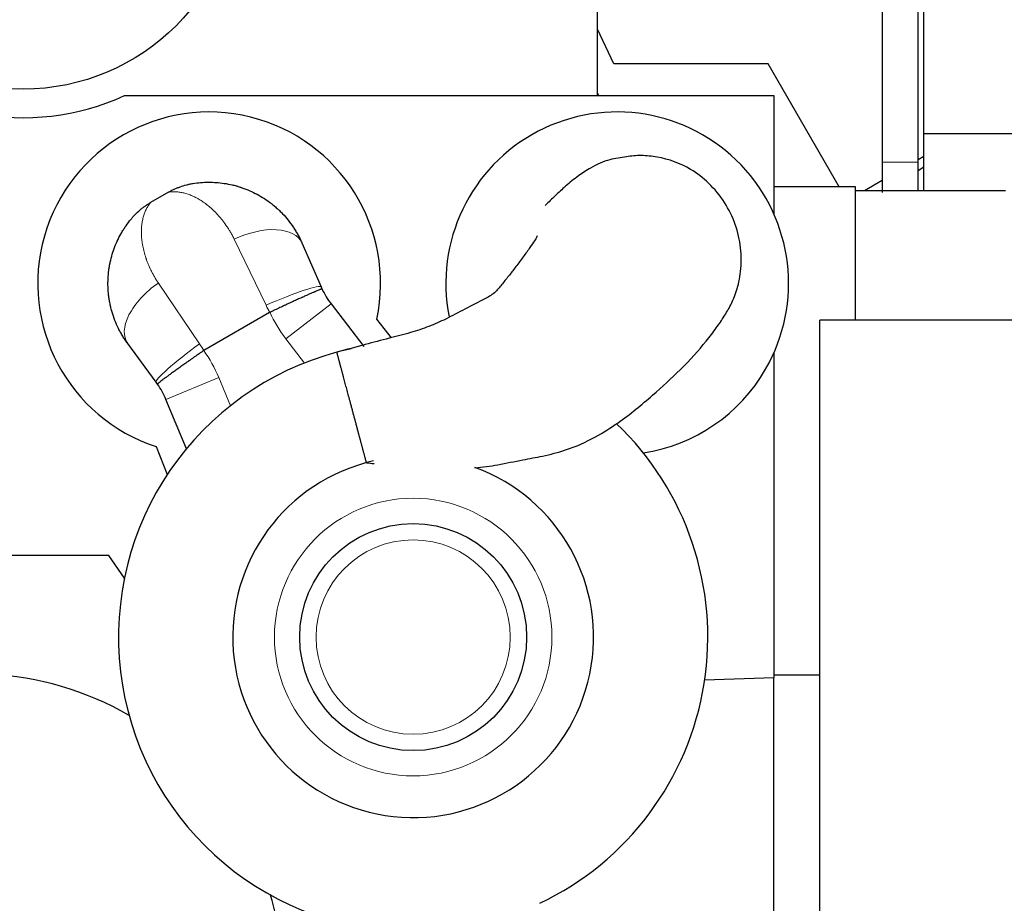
# Model space of a CAD drawing. Header units: inches. Extents: x 0 to 17820, y -10 to 12600.
# Tile 267 of 339: x 8746 to 9349, y 8775 to 9316. Entities that reach past the tile are written whole.
import ezdxf

# ---------------------------------------------------------------- set-up
doc = ezdxf.new("R2010")
doc.units = ezdxf.units.IN
doc.layers.add('1', color=7, linetype='Continuous', true_color=0xffffff)
doc.layers.add('254', color=7, linetype='Continuous', true_color=0xffffff)
doc.styles.add('latin_extended', font='simplex.shx')
doc.dimstyles.get("Standard").update_dxf_attribs({"dimtxt": 0.18, "dimasz": 0.18, "dimexe": 0.18, "dimexo": 0.0625, "dimgap": 0.09, "dimtad": 0, "dimtih": 1, "dimtoh": 1, "dimdec": 4, "dimzin": 0, "dimdsep": 46, "dimtxsty": 'Standard', "dimcen": 0.09, "dimadec": 0, "dimazin": 0, "dimtfac": 1, "dimtdec": 4, "dimtofl": 0, "dimtmove": 0, "dimatfit": 3, "dimfxl": 1, "dimtolj": 1, "dimtzin": 0, "dimarcsym": 0})

# ---------------------------------------------------------------- blocks, each defined once
blk = doc.blocks.new('_U3')
at = {"layer": '254', "color": 3, "linetype": 'Continuous', "lineweight": 13, "transparency": 16777216}
for p, q in [((7293.66, 10134.7), (7293.66, 11650.4)), ((9682.22, 8812.79), (9682.22, 11650.4)), ((7398.66, 11620.4), (9577.22, 11620.4))]:
    blk.add_line(p, q, dxfattribs=at)
at = {"layer": '254', "color": 3, "transparency": 16777216}
for points in [[(7398.66, 11637.9), (7398.66, 11602.9), (7293.66, 11620.4)], [(9577.22, 11602.9), (9577.22, 11637.9), (9682.22, 11620.4)]]:
    blk.add_solid(points, dxfattribs=at)
at = {"layer": 'Defpoints', "color": 0, "transparency": 16777216}
for p in [(9682.22, 11620.4), (7293.66, 10104.7), (9682.22, 8782.79)]:
    blk.add_point(p, dxfattribs=at)
at = {"layer": '254', "color": 2, "lineweight": 13, "transparency": 16777216, "insert": (8305.44, 11777.9), "char_height": 105, "attachment_point": 1, "style": 'latin_extended'}
blk.add_mtext('\\A1;2389', dxfattribs=at)
blk = doc.blocks.new('_U10')
at = {"layer": '254', "color": 3, "linetype": 'Continuous', "lineweight": 13, "transparency": 16777216}
for p, q in [((9387.37, 11148.4), (10092.85, 11148.4)), ((10062.85, 11043.4), (10062.85, 7677.9)), ((9033.32, 7572.9), (10092.85, 7572.9))]:
    blk.add_line(p, q, dxfattribs=at)
at = {"layer": '254', "color": 3, "transparency": 16777216}
for points in [[(10080.35, 11043.4), (10045.35, 11043.4), (10062.85, 11148.4)], [(10045.35, 7677.9), (10080.35, 7677.9), (10062.85, 7572.9)]]:
    blk.add_solid(points, dxfattribs=at)
at = {"layer": 'Defpoints', "color": 0, "transparency": 16777216}
for p in [(9357.37, 11148.4), (9003.32, 7572.9), (10062.85, 7572.9)]:
    blk.add_point(p, dxfattribs=at)
at = {"layer": '254', "color": 2, "lineweight": 13, "transparency": 16777216, "insert": (9905.35, 9175.65), "char_height": 105, "attachment_point": 1, "rotation": 90, "style": 'latin_extended'}
blk.add_mtext('\\A1;3575', dxfattribs=at)

msp = doc.modelspace()

# ---------------------------------------------------------------- linework, layer by layer
at = {"layer": '1', "color": 2, "linetype": 'Continuous', "lineweight": 25}
for p, q in [((9300, 9245.93), (9300, 9395.93)), ((9100.172, 9269.401), (9100.172, 9324.632)), ((9110.172, 9288.901), (9100.172, 9310.2)), ((9204.672, 9288.901), (9110.172, 9288.901)), ((9248.172, 9213.557), (9204.672, 9288.901)), ((8810.363, 9269.401), (9208.172, 9269.401)), ((9100.882, 9269.401), (9100.172, 9270.914)), ((9208.172, 9269.401), (9208.172, 9196.937)), ((9500, 9245.93), (9300, 9245.93)), ((9300, 9211.201), (9300, 9245.93)), ((9300, 9232.108), (9296.592, 9230.14)), ((9296.592, 9223.642), (9300.002, 9225.725)), ((9258.172, 9213.557), (9208.172, 9213.557)), ((9258.172, 9211.198), (9258.172, 9213.557)), ((9274.593, 9217.439), (9263.789, 9211.202)), ((8837.174, 9210.26), (8826.301, 9203.982)), ((8837.174, 9210.26), (8826.301, 9203.982)), ((9258.172, 9131.901), (9258.172, 9211.201)), ((9350.172, 9211.201), (9258.172, 9211.201)), ((8919.005, 9179.186), (8930.711, 9152.336)), ((8919.005, 9179.186), (8930.711, 9152.336)), ((8936.877, 9141.88), (8956.838, 9115.867)), ((8936.877, 9141.88), (8956.838, 9115.867)), ((8899.243, 9136.682), (8858.986, 9113.44)), ((8899.243, 9136.682), (8858.986, 9113.44)), ((8973.928, 9121.186), (8964.868, 9132.533)), ((8973.928, 9121.186), (8964.868, 9132.533)), ((9236.272, 8664.401), (9236.272, 9131.901)), ((9418.272, 9131.901), (9236.272, 9131.901)), ((8829.696, 9094.015), (8812.296, 9117.578)), ((8829.696, 9094.015), (8812.296, 9117.578)), ((9208.172, 9111.873), (9208.172, 8912.901)), ((8848.216, 9053.154), (8835.668, 9083.447)), ((8848.216, 9053.154), (8835.668, 9083.447)), ((8829.768, 9054.533), (8836.499, 9037.351)), ((8829.768, 9054.533), (8836.499, 9037.351)), ((8800.672, 8987.901), (8651.213, 8987.901)), ((8810.29, 8974.031), (8800.672, 8987.901)), ((9208.172, 8912.901), (9165.752, 8911.42)), ((9236.271, 8914.542), (9208.172, 8914.542)), ((9208.172, 8743.903), (9208.172, 8912.901))]:
    msp.add_line(p, q, dxfattribs=at)
at = {"layer": '1', "color": 110, "linetype": 'Continuous', "lineweight": 13}
for p, q in [((8897.045, 9141.089), (8877.503, 9181.511)), ((8897.045, 9141.089), (8877.503, 9181.511)), ((8831.033, 9154.682), (8856.269, 9117.546)), ((8831.033, 9154.682), (8856.269, 9117.546)), ((8909.109, 9120.574), (8936.877, 9141.88)), ((8909.109, 9120.574), (8936.877, 9141.88)), ((8920.534, 9105.685), (8909.109, 9120.574)), ((8920.534, 9105.685), (8909.109, 9120.574)), ((8835.668, 9083.447), (8868.003, 9096.841)), ((8835.668, 9083.447), (8868.003, 9096.841)), ((8868.003, 9096.841), (8875.185, 9079.504)), ((8868.003, 9096.841), (8875.185, 9079.504))]:
    msp.add_line(p, q, dxfattribs=at)
at = {"layer": '1', "color": 2, "linetype": 'Continuous', "lineweight": 25}
for centre, radius in [((8748.172, 9405.901), 132.5), ((8987.171, 8937.901), 69.5), ((8987.171, 8937.901), 69.5)]:
    msp.add_circle(centre, radius, dxfattribs=at)
at = {"layer": '1', "color": 110, "linetype": 'Continuous', "lineweight": 13}
for radius in [85, 85, 59.5, 59.5]:
    msp.add_circle((8987.171, 8937.901), radius, dxfattribs=at)
at = {"layer": '1', "color": 2, "linetype": 'Continuous', "lineweight": 25}
for centre, radius, start, end in [((8748.172, 9405.901), 150, 223.894554, 294.494648), ((8862.172, 9154.407), 105, 347.975372, 252.024628), ((8862.172, 9154.407), 105, 347.975372, 252.024628), ((9112.171, 9154.407), 105, 330.000033, 191.220033), ((9112.171, 9154.407), 105, 330.000033, 191.220033), ((8976.544, 9172.319), 50, 205.283936, 217.5), ((8976.544, 9172.319), 50, 205.283936, 217.5), ((8987.171, 8937.901), 180.534, 102.121875, 266.068125), ((8987.171, 8937.901), 180.534, 102.121875, 266.068125), ((9112.171, 9154.407), 105, 278.767533, 330.000033), ((9112.171, 9154.407), 105, 278.767533, 330.000033), ((8789.474, 9064.313), 50, 22.5, 34.716108), ((8789.474, 9064.313), 50, 22.5, 34.716108), ((8987.171, 8937.901), 180.534, 295.464375, 46.44), ((8987.171, 8937.901), 180.534, 295.464375, 46.44), ((8987.171, 8937.901), 110.534, 102.684375, 69.9975), ((8987.171, 8937.901), 110.534, 102.684375, 69.9975), ((8718.172, 8725.901), 189.5, 59.92875, 114.24375), ((8718.172, 8725.901), 189.5, 0, 16.56)]:
    msp.add_arc(centre, radius, start, end, dxfattribs=at)
at = {"layer": '1', "color": 110, "linetype": 'Continuous', "lineweight": 13}
for centre, start, end in [((8976.544, 9172.319), 204.746026, 217.5), ((8976.544, 9172.319), 204.746026, 217.5), ((8789.474, 9064.313), 22.5, 35.254018), ((8789.474, 9064.313), 22.5, 35.254018)]:
    msp.add_arc(centre, 85, start, end, dxfattribs=at)
for centre, major_axis, ratio, start_param, end_param in [((8886.922, 9165.198), (32.083, 13.988), 0.5357759, 0, 1.631231), ((8886.922, 9165.198), (32.083, 13.988), 0.5357759, 0, 1.631231), ((8840.452, 9138.369), (28.155, 20.791), 0.5357746, 1.5103602, 3.1415927), ((8840.452, 9138.369), (28.155, 20.791), 0.5357746, 1.5103602, 3.1415927), ((8898.628, 9138.348), (32.083, 13.988), 0.0898484, 0, 1.5809431), ((8898.628, 9138.348), (32.083, 13.988), 0.0898484, 0, 1.5809431), ((8857.851, 9114.806), (28.155, 20.791), 0.0898474, 1.5606494, 3.1415927), ((8857.851, 9114.806), (28.155, 20.791), 0.0898474, 1.5606494, 3.1415927)]:
    msp.add_ellipse(centre, major_axis=major_axis, ratio=ratio, start_param=start_param, end_param=end_param, dxfattribs=at)
at = {"layer": '1', "color": 2, "linetype": 'Continuous', "lineweight": 25}
for points, knots in [([(9274.591, 9324.633), (9274.591, 9320.877), (9274.591, 9311.48), (9274.591, 9296.442), (9274.591, 9279.518), (9274.591, 9262.595), (9274.591, 9245.673), (9274.591, 9234.392), (9274.591, 9228.751)], [0, 0, 0, 0, 0.1175057, 0.2940152, 0.4705247, 0.6470337, 0.8235279, 1, 1, 1, 1]), ([(9296.591, 9228.751), (9296.591, 9234.392), (9296.591, 9245.673), (9296.591, 9262.595), (9296.591, 9282.339), (9296.591, 9303.018), (9296.591, 9318.056), (9296.591, 9324.632)], [0, 0, 0, 0, 0.1764729, 0.352968, 0.5294779, 0.7942435, 1, 1, 1, 1]), ([(9024.992, 9041.484), (9029.692, 9041.952), (9039.582, 9043.338), (9053.22, 9046.303), (9067.257, 9048.767), (9082.53, 9052.583), (9097.858, 9059.496), (9112.03, 9068.477), (9123.657, 9077.23), (9136.584, 9088.261), (9152.466, 9102.713), (9164.954, 9116.582), (9173.112, 9127.489), (9177.587, 9133.942), (9181.664, 9140.746), (9184.83, 9148.061), (9186.833, 9155.429), (9188.319, 9164.32), (9188.338, 9176.342), (9185.017, 9190.793), (9178.34, 9204.401), (9168.884, 9215.867), (9155.299, 9226.333), (9142.242, 9231.107), (9131.549, 9232.523), (9126.628, 9232.755), (9121.913, 9232.579), (9115.558, 9231.571), (9106.922, 9230.506), (9097.148, 9226.131), (9087.973, 9220.094), (9080.875, 9214.436), (9074.692, 9208.58), (9070.18, 9204.235), (9068.028, 9202.119)], [0, 0, 0, 0, 0.0305355, 0.0647558, 0.0914464, 0.1231205, 0.1673747, 0.2022537, 0.2314689, 0.2597014, 0.3109621, 0.3718542, 0.4036498, 0.4354974, 0.4641323, 0.4911669, 0.5045563, 0.5183992, 0.5489598, 0.580362, 0.6122685, 0.6446591, 0.6742144, 0.7208823, 0.7314314, 0.7430832, 0.7566782, 0.7727613, 0.8156143, 0.8675685, 0.9012811, 0.9405089, 0.9728122, 1, 1, 1, 1]), ([(9024.992, 9041.484), (9029.692, 9041.952), (9039.582, 9043.338), (9053.22, 9046.303), (9067.257, 9048.767), (9082.53, 9052.583), (9097.858, 9059.496), (9112.03, 9068.477), (9123.657, 9077.23), (9136.584, 9088.261), (9152.466, 9102.713), (9164.954, 9116.582), (9173.112, 9127.489), (9177.587, 9133.942), (9181.664, 9140.746), (9184.83, 9148.061), (9186.833, 9155.429), (9188.319, 9164.32), (9188.338, 9176.342), (9185.017, 9190.793), (9178.34, 9204.401), (9168.884, 9215.867), (9155.299, 9226.333), (9142.242, 9231.107), (9131.549, 9232.523), (9126.628, 9232.755), (9121.913, 9232.579), (9115.558, 9231.571), (9106.922, 9230.506), (9097.148, 9226.131), (9087.973, 9220.094), (9080.875, 9214.436), (9074.692, 9208.58), (9070.18, 9204.235), (9068.028, 9202.119)], [0, 0, 0, 0, 0.0305355, 0.0647558, 0.0914464, 0.1231205, 0.1673747, 0.2022537, 0.2314689, 0.2597014, 0.3109621, 0.3718542, 0.4036498, 0.4354974, 0.4641323, 0.4911669, 0.5045563, 0.5183992, 0.5489598, 0.580362, 0.6122685, 0.6446591, 0.6742144, 0.7208823, 0.7314314, 0.7430832, 0.7566782, 0.7727613, 0.8156143, 0.8675685, 0.9012811, 0.9405089, 0.9728122, 1, 1, 1, 1]), ([(9274.591, 9228.751), (9274.591, 9227.425), (9274.591, 9224.561), (9274.591, 9220.304), (9274.591, 9215.918), (9274.591, 9212.595), (9274.591, 9210.681), (9274.591, 9210.183)], [0, 0, 0, 0, 0.207184, 0.449685, 0.673474, 0.9141957, 1, 1, 1, 1]), ([(9296.591, 9211.151), (9296.591, 9211.854), (9296.591, 9214.306), (9296.591, 9218.644), (9296.591, 9223.843), (9296.591, 9227.232), (9296.591, 9228.751)], [0, 0, 0, 0, 0.1266899, 0.4364368, 0.7490052, 1, 1, 1, 1]), ([(8837.174, 9210.26), (8837.758, 9210.597), (8838.348, 9210.92), (8839.538, 9211.535), (8840.738, 9212.121), (8842.569, 9212.914), (8843.809, 9213.386), (8845.685, 9214.052), (8846.956, 9214.44), (8848.892, 9214.938), (8850.192, 9215.242), (8851.513, 9215.488), (8852.179, 9215.597)], [0, 0, 0, 0, 0.125, 0.125, 0.25, 0.375, 0.5, 0.5, 0.75, 0.75, 0.875, 1, 1, 1, 1]), ([(8837.174, 9210.26), (8837.758, 9210.597), (8838.348, 9210.92), (8839.538, 9211.535), (8840.738, 9212.121), (8842.569, 9212.914), (8843.809, 9213.386), (8845.685, 9214.052), (8846.956, 9214.44), (8848.892, 9214.938), (8850.192, 9215.242), (8851.513, 9215.488), (8852.179, 9215.597)], [0, 0, 0, 0, 0.125, 0.125, 0.25, 0.375, 0.5, 0.5, 0.75, 0.75, 0.875, 1, 1, 1, 1]), ([(8852.179, 9215.597), (8853.767, 9215.856), (8855.36, 9216.053), (8858.554, 9216.322), (8860.154, 9216.395), (8863.36, 9216.417), (8864.966, 9216.365), (8868.182, 9216.136), (8869.792, 9215.959), (8873.016, 9215.473), (8874.629, 9215.166), (8877.051, 9214.601), (8877.858, 9214.396), (8878.867, 9214.118), (8879.069, 9214.061), (8879.472, 9213.945), (8880.077, 9213.768), (8880.88, 9213.52), (8881.481, 9213.324), (8881.881, 9213.191), (8882.081, 9213.124), (8882.68, 9212.919), (8883.078, 9212.778), (8884.267, 9212.343), (8885.053, 9212.037), (8887.394, 9211.07), (8888.93, 9210.361), (8891.952, 9208.813), (8893.438, 9207.974), (8896.355, 9206.161), (8897.786, 9205.188), (8899.539, 9203.883), (8899.888, 9203.618), (8900.408, 9203.213), (8900.581, 9203.077), (8900.926, 9202.803), (8901.785, 9202.113), (8902.627, 9201.398), (8903.622, 9200.516), (8904.116, 9200.069), (8904.603, 9199.614), (8904.927, 9199.308), (8905.088, 9199.154), (8905.888, 9198.381), (8906.514, 9197.75), (8908.349, 9195.818), (8909.516, 9194.479), (8911.735, 9191.699), (8912.787, 9190.258), (8914.277, 9188.02), (8915.241, 9186.503), (8916.144, 9184.933), (8917.016, 9183.337), (8917.436, 9182.526), (8918.245, 9180.876), (8918.633, 9180.038), (8919.005, 9179.186)], [0, 0, 0, 0, 0.0625, 0.0625, 0.125, 0.125, 0.1875, 0.1875, 0.25, 0.25, 0.3125, 0.3125, 0.34375, 0.34375, 0.3515625, 0.3515625, 0.359375, 0.375, 0.3828125, 0.3828125, 0.390625, 0.390625, 0.40625, 0.40625, 0.4375, 0.4375, 0.5, 0.5, 0.5625, 0.5625, 0.625, 0.625, 0.640625, 0.640625, 0.6484375, 0.6484375, 0.65625, 0.6875, 0.6875, 0.703125, 0.7109375, 0.7109375, 0.71875, 0.71875, 0.75, 0.75, 0.8125, 0.8125, 0.875, 0.875, 0.90625, 0.9375, 0.9375, 0.96875, 0.96875, 1, 1, 1, 1]), ([(8852.179, 9215.597), (8853.767, 9215.856), (8855.36, 9216.053), (8858.554, 9216.322), (8860.154, 9216.395), (8863.36, 9216.417), (8864.966, 9216.365), (8868.182, 9216.136), (8869.792, 9215.959), (8873.016, 9215.473), (8874.629, 9215.166), (8877.051, 9214.601), (8877.858, 9214.396), (8878.867, 9214.118), (8879.069, 9214.061), (8879.472, 9213.945), (8880.077, 9213.768), (8880.88, 9213.52), (8881.481, 9213.324), (8881.881, 9213.191), (8882.081, 9213.124), (8882.68, 9212.919), (8883.078, 9212.778), (8884.267, 9212.343), (8885.053, 9212.037), (8887.394, 9211.07), (8888.93, 9210.361), (8891.952, 9208.813), (8893.438, 9207.974), (8896.355, 9206.161), (8897.786, 9205.188), (8899.539, 9203.883), (8899.888, 9203.618), (8900.408, 9203.213), (8900.581, 9203.077), (8900.926, 9202.803), (8901.785, 9202.113), (8902.627, 9201.398), (8903.622, 9200.516), (8904.116, 9200.069), (8904.603, 9199.614), (8904.927, 9199.308), (8905.088, 9199.154), (8905.888, 9198.381), (8906.514, 9197.75), (8908.349, 9195.818), (8909.516, 9194.479), (8911.735, 9191.699), (8912.787, 9190.258), (8914.277, 9188.02), (8915.241, 9186.503), (8916.144, 9184.933), (8917.016, 9183.337), (8917.436, 9182.526), (8918.245, 9180.876), (8918.633, 9180.038), (8919.005, 9179.186)], [0, 0, 0, 0, 0.0625, 0.0625, 0.125, 0.125, 0.1875, 0.1875, 0.25, 0.25, 0.3125, 0.3125, 0.34375, 0.34375, 0.3515625, 0.3515625, 0.359375, 0.375, 0.3828125, 0.3828125, 0.390625, 0.390625, 0.40625, 0.40625, 0.4375, 0.4375, 0.5, 0.5, 0.5625, 0.5625, 0.625, 0.625, 0.640625, 0.640625, 0.6484375, 0.6484375, 0.65625, 0.6875, 0.6875, 0.703125, 0.7109375, 0.7109375, 0.71875, 0.71875, 0.75, 0.75, 0.8125, 0.8125, 0.875, 0.875, 0.90625, 0.9375, 0.9375, 0.96875, 0.96875, 1, 1, 1, 1]), ([(8814.176, 9193.656), (8814.603, 9194.178), (8815.477, 9195.199), (8816.391, 9196.173), (8817.79, 9197.601), (8818.761, 9198.507), (8820.276, 9199.799), (8821.305, 9200.637), (8822.907, 9201.826), (8824.569, 9202.946), (8825.717, 9203.645), (8826.301, 9203.982)], [0, 0, 0, 0, 0.125, 0.25, 0.25, 0.5, 0.5, 0.625, 0.75, 0.875, 1, 1, 1, 1]), ([(8814.176, 9193.656), (8814.603, 9194.178), (8815.477, 9195.199), (8816.391, 9196.173), (8817.79, 9197.601), (8818.761, 9198.507), (8820.276, 9199.799), (8821.305, 9200.637), (8822.907, 9201.826), (8824.569, 9202.946), (8825.717, 9203.645), (8826.301, 9203.982)], [0, 0, 0, 0, 0.125, 0.25, 0.25, 0.5, 0.5, 0.625, 0.75, 0.875, 1, 1, 1, 1]), ([(8812.296, 9117.578), (8811.744, 9118.326), (8811.212, 9119.081), (8810.187, 9120.607), (8809.695, 9121.377), (8808.748, 9122.931), (8807.84, 9124.499), (8807.008, 9126.092), (8805.814, 9128.502), (8805.093, 9130.135), (8803.795, 9133.448), (8803.218, 9135.129), (8802.463, 9137.685), (8802.229, 9138.543), (8801.987, 9139.515), (8801.96, 9139.623), (8801.907, 9139.839), (8801.881, 9139.947), (8801.804, 9140.272), (8801.653, 9140.922), (8801.513, 9141.571), (8801.249, 9142.868), (8801.091, 9143.731), (8800.815, 9145.455), (8800.696, 9146.316), (8800.393, 9148.893), (8800.265, 9150.606), (8800.149, 9154.019), (8800.162, 9155.719), (8800.327, 9159.106), (8800.478, 9160.793), (8800.753, 9162.892), (8800.813, 9163.311), (8800.908, 9163.939), (8800.941, 9164.149), (8801.009, 9164.567), (8801.114, 9165.193), (8801.229, 9165.817), (8801.35, 9166.439), (8801.391, 9166.645), (8801.476, 9167.058), (8801.519, 9167.264), (8801.917, 9169.112), (8802.334, 9170.723), (8803.287, 9173.883), (8803.823, 9175.433), (8805.009, 9178.471), (8805.659, 9179.959), (8807.07, 9182.876), (8807.832, 9184.303), (8809.056, 9186.399), (8809.479, 9187.089), (8810.023, 9187.943), (8810.133, 9188.113), (8810.355, 9188.452), (8810.466, 9188.621), (8810.803, 9189.127), (8811.031, 9189.462), (8812.185, 9191.123), (8813.157, 9192.41), (8814.176, 9193.656)], [0, 0, 0, 0, 0.03125, 0.03125, 0.0625, 0.0625, 0.09375, 0.125, 0.125, 0.1875, 0.1875, 0.25, 0.25, 0.28125, 0.28125, 0.2851563, 0.2851563, 0.2890625, 0.2890625, 0.296875, 0.3125, 0.3125, 0.34375, 0.34375, 0.375, 0.375, 0.4375, 0.4375, 0.5, 0.5, 0.5625, 0.5625, 0.578125, 0.578125, 0.5859375, 0.5859375, 0.59375, 0.609375, 0.609375, 0.6171875, 0.6171875, 0.625, 0.625, 0.6875, 0.6875, 0.75, 0.75, 0.8125, 0.8125, 0.875, 0.875, 0.90625, 0.90625, 0.9140625, 0.9140625, 0.921875, 0.921875, 0.9375, 0.9375, 1, 1, 1, 1]), ([(8812.296, 9117.578), (8811.744, 9118.326), (8811.212, 9119.081), (8810.187, 9120.607), (8809.695, 9121.377), (8808.748, 9122.931), (8807.84, 9124.499), (8807.008, 9126.092), (8805.814, 9128.502), (8805.093, 9130.135), (8803.795, 9133.448), (8803.218, 9135.129), (8802.463, 9137.685), (8802.229, 9138.543), (8801.987, 9139.515), (8801.96, 9139.623), (8801.907, 9139.839), (8801.881, 9139.947), (8801.804, 9140.272), (8801.653, 9140.922), (8801.513, 9141.571), (8801.249, 9142.868), (8801.091, 9143.731), (8800.815, 9145.455), (8800.696, 9146.316), (8800.393, 9148.893), (8800.265, 9150.606), (8800.149, 9154.019), (8800.162, 9155.719), (8800.327, 9159.106), (8800.478, 9160.793), (8800.753, 9162.892), (8800.813, 9163.311), (8800.908, 9163.939), (8800.941, 9164.149), (8801.009, 9164.567), (8801.114, 9165.193), (8801.229, 9165.817), (8801.35, 9166.439), (8801.391, 9166.645), (8801.476, 9167.058), (8801.519, 9167.264), (8801.917, 9169.112), (8802.334, 9170.723), (8803.287, 9173.883), (8803.823, 9175.433), (8805.009, 9178.471), (8805.659, 9179.959), (8807.07, 9182.876), (8807.832, 9184.303), (8809.056, 9186.399), (8809.479, 9187.089), (8810.023, 9187.943), (8810.133, 9188.113), (8810.355, 9188.452), (8810.466, 9188.621), (8810.803, 9189.127), (8811.031, 9189.462), (8812.185, 9191.123), (8813.157, 9192.41), (8814.176, 9193.656)], [0, 0, 0, 0, 0.03125, 0.03125, 0.0625, 0.0625, 0.09375, 0.125, 0.125, 0.1875, 0.1875, 0.25, 0.25, 0.28125, 0.28125, 0.2851562, 0.2851562, 0.2890625, 0.2890625, 0.296875, 0.3125, 0.3125, 0.34375, 0.34375, 0.375, 0.375, 0.4375, 0.4375, 0.5, 0.5, 0.5625, 0.5625, 0.578125, 0.578125, 0.5859375, 0.5859375, 0.59375, 0.609375, 0.609375, 0.6171875, 0.6171875, 0.625, 0.625, 0.6875, 0.6875, 0.75, 0.75, 0.8125, 0.8125, 0.875, 0.875, 0.90625, 0.90625, 0.9140625, 0.9140625, 0.921875, 0.921875, 0.9375, 0.9375, 1, 1, 1, 1]), ([(9063.173, 9183.511), (9063.166, 9183.513), (9063.105, 9183.455), (9062.846, 9182.89), (9061.753, 9180.79), (9058.794, 9176.46), (9054.735, 9170.927), (9050.376, 9165.076), (9046.065, 9159.391), (9041.695, 9154.172), (9037.771, 9148.812), (9029.516, 9143.96), (9019.091, 9138.972), (9007.833, 9132.826), (8996.765, 9127.834), (8985.098, 9124.055), (8972.012, 9120.66), (8956.94, 9116.863), (8946.248, 9113.902), (8940.454, 9112.252)], [0, 0, 0, 0, 0.0117606, 0.0615467, 0.1036899, 0.1489909, 0.1983853, 0.2440889, 0.2828101, 0.3239383, 0.3658793, 0.412575, 0.5010983, 0.5824589, 0.6512704, 0.7229317, 0.8030882, 0.8933514, 1, 1, 1, 1]), ([(9063.173, 9183.511), (9063.166, 9183.513), (9063.105, 9183.455), (9062.846, 9182.89), (9061.753, 9180.79), (9058.794, 9176.46), (9054.735, 9170.927), (9050.376, 9165.076), (9046.065, 9159.391), (9041.695, 9154.172), (9037.771, 9148.812), (9029.516, 9143.96), (9019.091, 9138.972), (9007.833, 9132.826), (8996.765, 9127.834), (8985.098, 9124.055), (8972.012, 9120.66), (8956.94, 9116.863), (8946.248, 9113.902), (8940.454, 9112.252)], [0, 0, 0, 0, 0.0117606, 0.0615467, 0.1036899, 0.1489909, 0.1983853, 0.2440889, 0.2828101, 0.3239383, 0.3658793, 0.412575, 0.5010983, 0.5824589, 0.6512704, 0.7229317, 0.8030882, 0.8933514, 1, 1, 1, 1]), ([(8931.334, 9150.963), (8931.334, 9150.964), (8931.333, 9150.965), (8931.333, 9150.966), (8931.333, 9150.966), (8931.332, 9150.966), (8931.332, 9150.967), (8931.331, 9150.969), (8931.326, 9150.974), (8931.312, 9150.981), (8931.293, 9150.984), (8931.245, 9150.985), (8931.156, 9150.975), (8930.947, 9150.922), (8930.758, 9150.862), (8930.596, 9150.808), (8930.539, 9150.788), (8930.418, 9150.746), (8930.355, 9150.723), (8930.156, 9150.65), (8930.012, 9150.596), (8929.544, 9150.417), (8928.827, 9150.131), (8927.925, 9149.756), (8927.178, 9149.44), (8926.852, 9149.301), (8926.508, 9149.153), (8926.369, 9149.093), (8926.298, 9149.063), (8926.085, 9148.971), (8925.941, 9148.908), (8925.501, 9148.718), (8924.894, 9148.454), (8924.25, 9148.171), (8923.257, 9147.733), (8922.557, 9147.422), (8921.451, 9146.929), (8920.696, 9146.591), (8919.902, 9146.234), (8919.394, 9146.005), (8919.292, 9145.959), (8919.086, 9145.866), (8918.776, 9145.726), (8918.463, 9145.584), (8917.832, 9145.299), (8917.405, 9145.105), (8916.107, 9144.515), (8915.217, 9144.109), (8913.847, 9143.481), (8912.921, 9143.056), (8911.496, 9142.401), (8910.522, 9141.951), (8909.905, 9141.666), (8909.782, 9141.609), (8909.534, 9141.494), (8909.162, 9141.322), (8908.789, 9141.149), (8908.041, 9140.803), (8907.04, 9140.338), (8906.031, 9139.868), (8904.511, 9139.16), (8903.49, 9138.682), (8901.947, 9137.959), (8900.914, 9137.474), (8899.872, 9136.984), (8899.35, 9136.738)], [0, 0, 0, 0, 0.0019531, 0.0019531, 0.0024414, 0.0024414, 0.0029297, 0.0039062, 0.0078125, 0.015625, 0.03125, 0.03125, 0.0625, 0.09375, 0.125, 0.125, 0.140625, 0.140625, 0.15625, 0.15625, 0.1875, 0.1875, 0.25, 0.3125, 0.3125, 0.34375, 0.3515625, 0.3515625, 0.359375, 0.359375, 0.375, 0.375, 0.40625, 0.4375, 0.4375, 0.5, 0.5, 0.53125, 0.5625, 0.5625, 0.5703125, 0.5703125, 0.578125, 0.59375, 0.59375, 0.625, 0.625, 0.6875, 0.6875, 0.71875, 0.75, 0.78125, 0.78125, 0.7890625, 0.7890625, 0.796875, 0.8125, 0.8125, 0.84375, 0.875, 0.875, 0.9375, 0.9375, 0.96875, 1, 1, 1, 1]), ([(8931.334, 9150.963), (8931.334, 9150.964), (8931.333, 9150.965), (8931.333, 9150.966), (8931.333, 9150.966), (8931.332, 9150.966), (8931.332, 9150.967), (8931.331, 9150.969), (8931.326, 9150.974), (8931.312, 9150.981), (8931.293, 9150.984), (8931.245, 9150.985), (8931.156, 9150.975), (8930.947, 9150.922), (8930.758, 9150.862), (8930.596, 9150.808), (8930.539, 9150.788), (8930.418, 9150.746), (8930.355, 9150.723), (8930.156, 9150.65), (8930.012, 9150.596), (8929.544, 9150.417), (8928.827, 9150.131), (8927.925, 9149.756), (8927.178, 9149.44), (8926.852, 9149.301), (8926.508, 9149.153), (8926.369, 9149.093), (8926.298, 9149.063), (8926.085, 9148.971), (8925.941, 9148.908), (8925.501, 9148.718), (8924.894, 9148.454), (8924.25, 9148.171), (8923.257, 9147.733), (8922.557, 9147.422), (8921.451, 9146.929), (8920.696, 9146.591), (8919.902, 9146.234), (8919.394, 9146.005), (8919.292, 9145.959), (8919.086, 9145.866), (8918.776, 9145.726), (8918.463, 9145.584), (8917.832, 9145.299), (8917.405, 9145.105), (8916.107, 9144.515), (8915.217, 9144.109), (8913.847, 9143.481), (8912.921, 9143.056), (8911.496, 9142.401), (8910.522, 9141.951), (8909.905, 9141.666), (8909.782, 9141.609), (8909.534, 9141.494), (8909.162, 9141.322), (8908.789, 9141.149), (8908.041, 9140.803), (8907.04, 9140.338), (8906.031, 9139.868), (8904.511, 9139.16), (8903.49, 9138.682), (8901.947, 9137.959), (8900.914, 9137.474), (8899.872, 9136.984), (8899.35, 9136.738)], [0, 0, 0, 0, 0.0019531, 0.0019531, 0.0024414, 0.0024414, 0.0029297, 0.0039062, 0.0078125, 0.015625, 0.03125, 0.03125, 0.0625, 0.09375, 0.125, 0.125, 0.140625, 0.140625, 0.15625, 0.15625, 0.1875, 0.1875, 0.25, 0.3125, 0.3125, 0.34375, 0.3515625, 0.3515625, 0.359375, 0.359375, 0.375, 0.375, 0.40625, 0.4375, 0.4375, 0.5, 0.5, 0.53125, 0.5625, 0.5625, 0.5703125, 0.5703125, 0.578125, 0.59375, 0.59375, 0.625, 0.625, 0.6875, 0.6875, 0.71875, 0.75, 0.78125, 0.78125, 0.7890625, 0.7890625, 0.796875, 0.8125, 0.8125, 0.84375, 0.875, 0.875, 0.9375, 0.9375, 0.96875, 1, 1, 1, 1]), ([(8858.885, 9113.375), (8858.41, 9113.046), (8857.465, 9112.389), (8856.529, 9111.737), (8855.13, 9110.762), (8854.207, 9110.116), (8852.833, 9109.154), (8851.922, 9108.515), (8851.019, 9107.881), (8850.345, 9107.407), (8850.008, 9107.17), (8849.673, 9106.934), (8849.45, 9106.777), (8849.339, 9106.698), (8848.784, 9106.307), (8847.907, 9105.688), (8846.627, 9104.782), (8845.797, 9104.192), (8844.568, 9103.319), (8843.771, 9102.752), (8842.611, 9101.922), (8842.23, 9101.649), (8841.667, 9101.246), (8841.388, 9101.046), (8841.112, 9100.847), (8840.928, 9100.716), (8840.837, 9100.65), (8840.385, 9100.325), (8839.679, 9099.816), (8839.008, 9099.33), (8838.028, 9098.62), (8837.409, 9098.169), (8836.533, 9097.527), (8835.966, 9097.111), (8835.435, 9096.718), (8835.049, 9096.432), (8834.923, 9096.338), (8834.737, 9096.2), (8834.675, 9096.154), (8834.554, 9096.063), (8834.254, 9095.839), (8833.971, 9095.626), (8833.324, 9095.138), (8832.547, 9094.544), (8831.941, 9094.066), (8831.552, 9093.75), (8831.433, 9093.652), (8831.271, 9093.516), (8831.219, 9093.473), (8831.122, 9093.39), (8831.077, 9093.35), (8830.949, 9093.237), (8830.802, 9093.103), (8830.652, 9092.948), (8830.598, 9092.877), (8830.575, 9092.835), (8830.569, 9092.817), (8830.568, 9092.801), (8830.57, 9092.795), (8830.571, 9092.792), (8830.571, 9092.792), (8830.571, 9092.791), (8830.571, 9092.791), (8830.572, 9092.79), (8830.572, 9092.789), (8830.573, 9092.789)], [0, 0, 0, 0, 0.03125, 0.0625, 0.0625, 0.125, 0.125, 0.15625, 0.1875, 0.1875, 0.203125, 0.2109375, 0.2109375, 0.21875, 0.21875, 0.25, 0.28125, 0.3125, 0.3125, 0.375, 0.375, 0.40625, 0.40625, 0.421875, 0.4296875, 0.4296875, 0.4375, 0.4375, 0.46875, 0.5, 0.5, 0.5625, 0.5625, 0.59375, 0.625, 0.625, 0.640625, 0.640625, 0.6484375, 0.6484375, 0.65625, 0.6875, 0.6875, 0.75, 0.8125, 0.8125, 0.84375, 0.84375, 0.859375, 0.859375, 0.875, 0.875, 0.90625, 0.9375, 0.96875, 0.96875, 0.984375, 0.9921875, 0.9960938, 0.9970703, 0.9975586, 0.9975586, 0.9980469, 0.9980469, 1, 1, 1, 1]), ([(8858.885, 9113.375), (8858.41, 9113.046), (8857.465, 9112.389), (8856.529, 9111.737), (8855.13, 9110.762), (8854.207, 9110.116), (8852.833, 9109.154), (8851.922, 9108.515), (8851.019, 9107.881), (8850.345, 9107.407), (8850.008, 9107.17), (8849.673, 9106.934), (8849.45, 9106.777), (8849.339, 9106.698), (8848.784, 9106.307), (8847.907, 9105.688), (8846.627, 9104.782), (8845.797, 9104.192), (8844.568, 9103.319), (8843.771, 9102.752), (8842.611, 9101.922), (8842.23, 9101.649), (8841.667, 9101.246), (8841.388, 9101.046), (8841.112, 9100.847), (8840.928, 9100.716), (8840.837, 9100.65), (8840.385, 9100.325), (8839.679, 9099.816), (8839.008, 9099.33), (8838.028, 9098.62), (8837.409, 9098.169), (8836.533, 9097.527), (8835.966, 9097.111), (8835.435, 9096.718), (8835.049, 9096.432), (8834.923, 9096.338), (8834.737, 9096.2), (8834.675, 9096.154), (8834.554, 9096.063), (8834.254, 9095.839), (8833.971, 9095.626), (8833.324, 9095.138), (8832.547, 9094.544), (8831.941, 9094.066), (8831.552, 9093.75), (8831.433, 9093.652), (8831.271, 9093.516), (8831.219, 9093.473), (8831.122, 9093.39), (8831.077, 9093.35), (8830.949, 9093.237), (8830.802, 9093.103), (8830.652, 9092.948), (8830.598, 9092.877), (8830.575, 9092.835), (8830.569, 9092.817), (8830.568, 9092.801), (8830.57, 9092.795), (8830.571, 9092.792), (8830.571, 9092.792), (8830.571, 9092.791), (8830.571, 9092.791), (8830.572, 9092.79), (8830.572, 9092.789), (8830.573, 9092.789)], [0, 0, 0, 0, 0.03125, 0.0625, 0.0625, 0.125, 0.125, 0.15625, 0.1875, 0.1875, 0.203125, 0.2109375, 0.2109375, 0.21875, 0.21875, 0.25, 0.28125, 0.3125, 0.3125, 0.375, 0.375, 0.40625, 0.40625, 0.421875, 0.4296875, 0.4296875, 0.4375, 0.4375, 0.46875, 0.5, 0.5, 0.5625, 0.5625, 0.59375, 0.625, 0.625, 0.640625, 0.640625, 0.6484375, 0.6484375, 0.65625, 0.6875, 0.6875, 0.75, 0.8125, 0.8125, 0.84375, 0.84375, 0.859375, 0.859375, 0.875, 0.875, 0.90625, 0.9375, 0.96875, 0.96875, 0.984375, 0.9921875, 0.9960938, 0.9970703, 0.9975586, 0.9975586, 0.9980469, 0.9980469, 1, 1, 1, 1]), ([(8953.54, 9063.415), (8953.514, 9063.509), (8953.464, 9063.698), (8953.388, 9063.983), (8953.311, 9064.27), (8953.233, 9064.559), (8953.156, 9064.849), (8953.077, 9065.142), (8952.998, 9065.436), (8952.919, 9065.732), (8952.839, 9066.03), (8952.759, 9066.33), (8952.678, 9066.632), (8952.597, 9066.935), (8952.515, 9067.241), (8952.396, 9067.685), (8952.239, 9068.268), (8952.045, 9068.994), (8951.85, 9069.723), (8951.653, 9070.457), (8951.455, 9071.195), (8951.223, 9072.061), (8950.956, 9073.057), (8950.654, 9074.183), (8950.352, 9075.311), (8950.049, 9076.442), (8949.746, 9077.575), (8949.442, 9078.71), (8949.137, 9079.847), (8948.771, 9081.213), (8948.346, 9082.798), (8947.865, 9084.595), (8947.389, 9086.37), (8946.919, 9088.126), (8946.455, 9089.856), (8946, 9091.553), (8945.556, 9093.21), (8945.125, 9094.821), (8944.705, 9096.388), (8944.351, 9097.709), (8944.058, 9098.803), (8943.822, 9099.682), (8943.593, 9100.536), (8943.371, 9101.365), (8943.156, 9102.169), (8942.98, 9102.824), (8942.841, 9103.342), (8942.737, 9103.731), (8942.635, 9104.112), (8942.535, 9104.485), (8942.437, 9104.85), (8942.342, 9105.206), (8942.248, 9105.555), (8942.157, 9105.895), (8942.068, 9106.227), (8941.914, 9106.805), (8941.703, 9107.589), (8941.454, 9108.519), (8941.231, 9109.352), (8941.034, 9110.086), (8940.865, 9110.717), (8940.725, 9111.241), (8940.613, 9111.659), (8940.53, 9111.969), (8940.476, 9112.17), (8940.456, 9112.244), (8940.454, 9112.252), (8940.454, 9112.252)], [0, 0, 0, 0, 0.0045906, 0.0091896, 0.0137973, 0.0184143, 0.0230409, 0.0276777, 0.0323249, 0.0369831, 0.0416528, 0.0463342, 0.0510279, 0.0557342, 0.0604537, 0.0651866, 0.0762319, 0.0872615, 0.0982809, 0.1092956, 0.1203111, 0.1313331, 0.1479322, 0.1644759, 0.1809829, 0.1974719, 0.2139619, 0.2304716, 0.2470198, 0.2636253, 0.2901577, 0.3165752, 0.3429547, 0.3693734, 0.395908, 0.4224257, 0.4488358, 0.4752148, 0.5016399, 0.5281877, 0.544443, 0.5606496, 0.576825, 0.5929872, 0.609154, 0.6253432, 0.6338144, 0.6422651, 0.650698, 0.6591152, 0.6675193, 0.6759127, 0.6842978, 0.692677, 0.7010529, 0.7094279, 0.7374198, 0.7654153, 0.793506, 0.8215908, 0.8495873, 0.8775868, 0.9055759, 0.9335748, 0.9616746, 0.9897562, 1, 1, 1, 1]), ([(8953.54, 9063.415), (8953.514, 9063.509), (8953.464, 9063.698), (8953.388, 9063.983), (8953.311, 9064.27), (8953.233, 9064.559), (8953.156, 9064.849), (8953.077, 9065.142), (8952.998, 9065.436), (8952.919, 9065.732), (8952.839, 9066.03), (8952.759, 9066.33), (8952.678, 9066.632), (8952.597, 9066.935), (8952.515, 9067.241), (8952.396, 9067.685), (8952.239, 9068.268), (8952.045, 9068.994), (8951.85, 9069.723), (8951.653, 9070.457), (8951.455, 9071.195), (8951.223, 9072.061), (8950.956, 9073.057), (8950.654, 9074.183), (8950.352, 9075.311), (8950.049, 9076.442), (8949.746, 9077.575), (8949.442, 9078.71), (8949.137, 9079.847), (8948.771, 9081.213), (8948.346, 9082.798), (8947.865, 9084.595), (8947.389, 9086.37), (8946.919, 9088.126), (8946.455, 9089.856), (8946, 9091.553), (8945.556, 9093.21), (8945.125, 9094.821), (8944.705, 9096.388), (8944.351, 9097.709), (8944.058, 9098.803), (8943.822, 9099.682), (8943.593, 9100.536), (8943.371, 9101.365), (8943.156, 9102.169), (8942.98, 9102.824), (8942.841, 9103.342), (8942.737, 9103.731), (8942.635, 9104.112), (8942.535, 9104.485), (8942.437, 9104.85), (8942.342, 9105.206), (8942.248, 9105.555), (8942.157, 9105.895), (8942.068, 9106.227), (8941.914, 9106.805), (8941.703, 9107.589), (8941.454, 9108.519), (8941.231, 9109.352), (8941.034, 9110.086), (8940.865, 9110.717), (8940.725, 9111.241), (8940.613, 9111.659), (8940.53, 9111.969), (8940.476, 9112.17), (8940.456, 9112.244), (8940.454, 9112.252), (8940.454, 9112.252)], [0, 0, 0, 0, 0.0045906, 0.0091896, 0.0137973, 0.0184143, 0.0230409, 0.0276777, 0.0323249, 0.0369831, 0.0416528, 0.0463342, 0.0510279, 0.0557342, 0.0604537, 0.0651866, 0.0762319, 0.0872615, 0.0982809, 0.1092956, 0.1203111, 0.1313331, 0.1479322, 0.1644759, 0.1809829, 0.1974719, 0.2139619, 0.2304716, 0.2470198, 0.2636253, 0.2901577, 0.3165752, 0.3429547, 0.3693734, 0.395908, 0.4224257, 0.4488358, 0.4752148, 0.5016399, 0.5281877, 0.544443, 0.5606496, 0.576825, 0.5929872, 0.609154, 0.6253432, 0.6338144, 0.6422651, 0.650698, 0.6591152, 0.6675193, 0.6759127, 0.6842978, 0.692677, 0.7010529, 0.7094279, 0.7374198, 0.7654153, 0.793506, 0.8215908, 0.8495873, 0.8775868, 0.9055759, 0.9335748, 0.9616746, 0.9897562, 1, 1, 1, 1]), ([(8958.571, 9044.638), (8958.571, 9044.638), (8958.567, 9044.652), (8958.539, 9044.758), (8958.468, 9045.023), (8958.361, 9045.422), (8958.218, 9045.955), (8958.055, 9046.564), (8957.882, 9047.211), (8957.707, 9047.863), (8957.513, 9048.586), (8957.301, 9049.377), (8957.072, 9050.233), (8956.826, 9051.152), (8956.562, 9052.134), (8956.326, 9053.016), (8956.125, 9053.768), (8955.964, 9054.366), (8955.8, 9054.979), (8955.632, 9055.606), (8955.461, 9056.246), (8955.285, 9056.901), (8955.106, 9057.569), (8954.923, 9058.251), (8954.737, 9058.947), (8954.547, 9059.657), (8954.353, 9060.381), (8954.155, 9061.119), (8953.954, 9061.87), (8953.749, 9062.636), (8953.61, 9063.154), (8953.54, 9063.415)], [0, 0, 0, 0, 0.0257216, 0.0828489, 0.140092, 0.1973239, 0.2544514, 0.3117063, 0.354654, 0.397509, 0.4403689, 0.4833313, 0.5262836, 0.5691397, 0.6119972, 0.6549536, 0.6780735, 0.7011118, 0.7240833, 0.7470029, 0.7698856, 0.7927464, 0.8156006, 0.8384633, 0.8613496, 0.8842745, 0.9072531, 0.9303003, 0.9534308, 0.9766592, 1, 1, 1, 1]), ([(8958.571, 9044.638), (8958.571, 9044.638), (8958.567, 9044.652), (8958.539, 9044.758), (8958.468, 9045.023), (8958.361, 9045.422), (8958.218, 9045.955), (8958.055, 9046.564), (8957.882, 9047.211), (8957.707, 9047.863), (8957.513, 9048.586), (8957.301, 9049.377), (8957.072, 9050.233), (8956.826, 9051.152), (8956.562, 9052.134), (8956.326, 9053.016), (8956.125, 9053.768), (8955.964, 9054.366), (8955.8, 9054.979), (8955.632, 9055.606), (8955.461, 9056.246), (8955.285, 9056.901), (8955.106, 9057.569), (8954.923, 9058.251), (8954.737, 9058.947), (8954.547, 9059.657), (8954.353, 9060.381), (8954.155, 9061.119), (8953.954, 9061.87), (8953.749, 9062.636), (8953.61, 9063.154), (8953.54, 9063.415)], [0, 0, 0, 0, 0.0257216, 0.0828489, 0.140092, 0.1973239, 0.2544514, 0.3117063, 0.354654, 0.397509, 0.4403689, 0.4833313, 0.5262836, 0.5691397, 0.6119972, 0.6549536, 0.6780735, 0.7011118, 0.7240833, 0.7470029, 0.7698856, 0.7927464, 0.8156006, 0.8384633, 0.8613496, 0.8842745, 0.9072531, 0.9303003, 0.9534308, 0.9766592, 1, 1, 1, 1])]:
    msp.add_open_spline(points, degree=3, knots=knots, dxfattribs=at)
at = {"layer": '1', "color": 110, "linetype": 'Continuous', "lineweight": 13}
msp.add_rational_spline([(9287.5, 9228.75), (9283.67, 9228.75), (9278.244, 9228.75), (9275.433, 9228.751), (9274.685, 9228.751), (9274.632, 9228.751), (9274.6, 9228.751), (9274.593, 9228.751)], [1.01661171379, 1.01661171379, 0.958470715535, 1.01661171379, 1.01661171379, 1.01593512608, 1.01480091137, 1.01338078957], degree=4, knots=[0, 0, 0, 0, 0, 0.9026289, 0.9026289, 0.9026289, 1, 1, 1, 1, 1], dxfattribs=at)
msp.add_rational_spline([(9296.589, 9228.751), (9296.654, 9228.751), (9295.019, 9228.751), (9290.917, 9228.75), (9287.5, 9228.75)], [1.01338408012, 1.00164297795, 0.970331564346, 1.01661171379, 1.01661171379], degree=4, dxfattribs=at)
for points, knots in [([(8877.503, 9181.511), (8877.162, 9182.218), (8876.811, 9182.909), (8876.094, 9184.263), (8875.728, 9184.926), (8874.981, 9186.223), (8874.6, 9186.858), (8873.825, 9188.101), (8873.432, 9188.709), (8872.233, 9190.493), (8871.41, 9191.631), (8870.146, 9193.264), (8869.72, 9193.795), (8869.073, 9194.575), (8868.857, 9194.831), (8868.53, 9195.212), (8868.421, 9195.338), (8868.202, 9195.589), (8868.093, 9195.713), (8867.107, 9196.824), (8866.222, 9197.753), (8864.442, 9199.506), (8863.546, 9200.329), (8861.748, 9201.875), (8860.845, 9202.597), (8859.035, 9203.944), (8858.128, 9204.57), (8856.768, 9205.437), (8856.314, 9205.715), (8855.634, 9206.114), (8855.407, 9206.243), (8854.956, 9206.497), (8854.73, 9206.62), (8853.607, 9207.222), (8852.717, 9207.654), (8850.955, 9208.424), (8850.084, 9208.763), (8848.361, 9209.351), (8847.51, 9209.6), (8845.829, 9210.012), (8845, 9210.175), (8843.364, 9210.416), (8842.558, 9210.495), (8840.97, 9210.569), (8840.189, 9210.564), (8838.655, 9210.473), (8837.905, 9210.386), (8837.174, 9210.26)], [0, 0, 0, 0, 0.03125, 0.03125, 0.0625, 0.0625, 0.09375, 0.09375, 0.125, 0.125, 0.1875, 0.1875, 0.21875, 0.21875, 0.234375, 0.234375, 0.2421875, 0.2421875, 0.25, 0.25, 0.3125, 0.3125, 0.375, 0.375, 0.4375, 0.4375, 0.5, 0.5, 0.53125, 0.53125, 0.546875, 0.546875, 0.5625, 0.5625, 0.625, 0.625, 0.6875, 0.6875, 0.75, 0.75, 0.8125, 0.8125, 0.875, 0.875, 0.9375, 0.9375, 1, 1, 1, 1]), ([(8877.503, 9181.511), (8877.162, 9182.218), (8876.811, 9182.909), (8876.094, 9184.263), (8875.728, 9184.926), (8874.981, 9186.223), (8874.6, 9186.858), (8873.825, 9188.101), (8873.432, 9188.709), (8872.233, 9190.493), (8871.41, 9191.631), (8870.146, 9193.264), (8869.72, 9193.795), (8869.073, 9194.575), (8868.857, 9194.831), (8868.53, 9195.212), (8868.421, 9195.338), (8868.202, 9195.589), (8868.093, 9195.713), (8867.107, 9196.824), (8866.222, 9197.753), (8864.442, 9199.506), (8863.546, 9200.329), (8861.748, 9201.875), (8860.845, 9202.597), (8859.035, 9203.944), (8858.128, 9204.57), (8856.768, 9205.437), (8856.314, 9205.715), (8855.634, 9206.114), (8855.407, 9206.243), (8854.956, 9206.497), (8854.73, 9206.62), (8853.607, 9207.222), (8852.717, 9207.654), (8850.955, 9208.424), (8850.084, 9208.763), (8848.361, 9209.351), (8847.51, 9209.6), (8845.829, 9210.012), (8845, 9210.175), (8843.364, 9210.416), (8842.558, 9210.495), (8840.97, 9210.569), (8840.189, 9210.564), (8838.655, 9210.473), (8837.905, 9210.386), (8837.174, 9210.26)], [0, 0, 0, 0, 0.03125, 0.03125, 0.0625, 0.0625, 0.09375, 0.09375, 0.125, 0.125, 0.1875, 0.1875, 0.21875, 0.21875, 0.234375, 0.234375, 0.2421875, 0.2421875, 0.25, 0.25, 0.3125, 0.3125, 0.375, 0.375, 0.4375, 0.4375, 0.5, 0.5, 0.53125, 0.53125, 0.546875, 0.546875, 0.5625, 0.5625, 0.625, 0.625, 0.6875, 0.6875, 0.75, 0.75, 0.8125, 0.8125, 0.875, 0.875, 0.9375, 0.9375, 1, 1, 1, 1]), ([(8826.301, 9203.982), (8825.826, 9203.412), (8825.376, 9202.806), (8824.529, 9201.523), (8824.135, 9200.849), (8823.405, 9199.437), (8823.07, 9198.7), (8822.462, 9197.162), (8822.188, 9196.363), (8821.704, 9194.701), (8821.495, 9193.839), (8821.142, 9192.054), (8821, 9191.13), (8820.786, 9189.219), (8820.715, 9188.232), (8820.675, 9186.958), (8820.669, 9186.701), (8820.663, 9186.184), (8820.662, 9185.923), (8820.667, 9185.134), (8820.68, 9184.602), (8820.752, 9182.99), (8820.84, 9181.892), (8821.102, 9179.651), (8821.276, 9178.508), (8821.715, 9176.178), (8821.98, 9174.991), (8822.607, 9172.572), (8822.97, 9171.341), (8823.439, 9169.932), (8823.492, 9169.775), (8823.6, 9169.461), (8823.655, 9169.303), (8823.821, 9168.83), (8823.935, 9168.514), (8824.287, 9167.565), (8824.534, 9166.93), (8825.316, 9165.019), (8825.89, 9163.737), (8826.836, 9161.807), (8827.166, 9161.162), (8827.855, 9159.87), (8828.214, 9159.222), (8828.964, 9157.927), (8829.354, 9157.278), (8830.168, 9155.98), (8830.592, 9155.331), (8831.033, 9154.682)], [0, 0, 0, 0, 0.0625, 0.0625, 0.125, 0.125, 0.1875, 0.1875, 0.25, 0.25, 0.3125, 0.3125, 0.375, 0.375, 0.4375, 0.4375, 0.453125, 0.453125, 0.46875, 0.46875, 0.5, 0.5, 0.5625, 0.5625, 0.625, 0.625, 0.6875, 0.6875, 0.75, 0.75, 0.7578125, 0.7578125, 0.765625, 0.765625, 0.78125, 0.78125, 0.8125, 0.8125, 0.875, 0.875, 0.90625, 0.90625, 0.9375, 0.9375, 0.96875, 0.96875, 1, 1, 1, 1]), ([(8826.301, 9203.982), (8825.826, 9203.412), (8825.376, 9202.806), (8824.529, 9201.523), (8824.135, 9200.849), (8823.405, 9199.437), (8823.07, 9198.7), (8822.462, 9197.162), (8822.188, 9196.363), (8821.704, 9194.701), (8821.495, 9193.839), (8821.142, 9192.054), (8821, 9191.13), (8820.786, 9189.219), (8820.715, 9188.232), (8820.675, 9186.958), (8820.669, 9186.701), (8820.663, 9186.184), (8820.662, 9185.923), (8820.667, 9185.134), (8820.68, 9184.602), (8820.752, 9182.99), (8820.84, 9181.892), (8821.102, 9179.651), (8821.276, 9178.508), (8821.715, 9176.178), (8821.98, 9174.991), (8822.607, 9172.572), (8822.97, 9171.341), (8823.439, 9169.932), (8823.492, 9169.775), (8823.6, 9169.461), (8823.655, 9169.303), (8823.821, 9168.83), (8823.935, 9168.514), (8824.287, 9167.565), (8824.534, 9166.93), (8825.316, 9165.019), (8825.89, 9163.737), (8826.836, 9161.807), (8827.166, 9161.162), (8827.855, 9159.87), (8828.214, 9159.222), (8828.964, 9157.927), (8829.354, 9157.278), (8830.168, 9155.98), (8830.592, 9155.331), (8831.033, 9154.682)], [0, 0, 0, 0, 0.0625, 0.0625, 0.125, 0.125, 0.1875, 0.1875, 0.25, 0.25, 0.3125, 0.3125, 0.375, 0.375, 0.4375, 0.4375, 0.453125, 0.453125, 0.46875, 0.46875, 0.5, 0.5, 0.5625, 0.5625, 0.625, 0.625, 0.6875, 0.6875, 0.75, 0.75, 0.7578125, 0.7578125, 0.765625, 0.765625, 0.78125, 0.78125, 0.8125, 0.8125, 0.875, 0.875, 0.90625, 0.90625, 0.9375, 0.9375, 0.96875, 0.96875, 1, 1, 1, 1])]:
    msp.add_open_spline(points, degree=3, knots=knots, dxfattribs=at)
at = {"layer": '1', "color": 2, "linetype": 'Continuous', "lineweight": 25}
for points in [[(8930.711, 9152.336), (8930.911, 9151.877), (8931.119, 9151.42), (8931.334, 9150.963)], [(8930.711, 9152.336), (8930.911, 9151.877), (8931.119, 9151.42), (8931.334, 9150.963)], [(8899.35, 9136.738), (8899.314, 9136.721), (8899.278, 9136.702), (8899.243, 9136.682)], [(8899.35, 9136.738), (8899.314, 9136.721), (8899.278, 9136.702), (8899.243, 9136.682)], [(8858.986, 9113.44), (8858.952, 9113.42), (8858.918, 9113.398), (8858.885, 9113.375)], [(8858.986, 9113.44), (8858.952, 9113.42), (8858.918, 9113.398), (8858.885, 9113.375)], [(8830.573, 9092.789), (8830.286, 9093.203), (8829.993, 9093.612), (8829.696, 9094.015)], [(8830.573, 9092.789), (8830.286, 9093.203), (8829.993, 9093.612), (8829.696, 9094.015)], [(8958.571, 9044.638), (8960.14, 9044.457), (8961.71, 9044.281), (8963.28, 9044.11)], [(8958.571, 9044.638), (8960.14, 9044.457), (8961.71, 9044.281), (8963.28, 9044.11)]]:
    msp.add_open_spline(points, degree=3, dxfattribs=at)
at = {"layer": '1', "color": 110, "linetype": 'Continuous', "lineweight": 13}
for points in [[(8899.243, 9136.682), (8898.491, 9138.144), (8897.759, 9139.613), (8897.045, 9141.089)], [(8899.243, 9136.682), (8898.491, 9138.144), (8897.759, 9139.613), (8897.045, 9141.089)], [(8856.269, 9117.546), (8857.19, 9116.191), (8858.096, 9114.822), (8858.986, 9113.44)], [(8856.269, 9117.546), (8857.19, 9116.191), (8858.096, 9114.822), (8858.986, 9113.44)]]:
    msp.add_open_spline(points, degree=3, dxfattribs=at)

# ---------------------------------------------------------------- dimensions: what is measured, and where the dimension line sits
at = {"layer": '254', "color": 2, "linetype": 'Continuous', "lineweight": 13}
dim = msp.add_linear_dim(base=(9682.224, 11620.401), p1=(7293.662, 10104.704), p2=(9682.224, 8782.794), dimstyle='Standard', override={"dimscale": 30, "dimtxt": 3.5, "dimasz": 3.5, "dimexe": 1, "dimexo": 1, "dimgap": 1.75, "dimtad": 1, "dimtih": 1, "dimtoh": 0, "dimdec": 0, "dimlfac": 1, "dimzin": 8, "dimdsep": 46, "dimlunit": 2, "dimtxsty": 'latin_extended', "dimsah": 1, "dimse1": 0, "dimse2": 0, "dimsd1": 0, "dimsd2": 0, "dimclrd": 3, "dimclre": 3, "dimclrt": 2, "dimtol": 0, "dimtm": -0.1, "dimtfac": 0.714286, "dimtdec": 3, "dimtofl": 1, "dimtmove": 0, "dimtzin": 8, "dimlwd": 13, "dimlwe": 13}, dxfattribs=at)
dim.commit()
dim.dimension.update_dxf_attribs({"geometry": '_U3', "text_midpoint": (8487.943, 11620.401), "dimtype": 160})
dim = msp.add_linear_dim(base=(10062.850938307, 7572.901034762), p1=(9357.371598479, 11148.401034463), p2=(9003.321586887, 7572.901034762), angle=90, dimstyle='Standard', override={"dimscale": 30, "dimtxt": 3.5, "dimasz": 3.5, "dimexe": 1, "dimexo": 1, "dimgap": 1.75, "dimtad": 1, "dimtih": 0, "dimtoh": 0, "dimdec": 0, "dimlfac": 1, "dimzin": 8, "dimdsep": 46, "dimlunit": 2, "dimtxsty": 'latin_extended', "dimsah": 1, "dimse1": 0, "dimse2": 0, "dimsd1": 0, "dimsd2": 0, "dimclrd": 3, "dimclre": 3, "dimclrt": 2, "dimtol": 0, "dimtm": -0.1, "dimtfac": 0.714286, "dimtdec": 3, "dimtofl": 1, "dimtmove": 0, "dimtzin": 8, "dimlwd": 13, "dimlwe": 13}, dxfattribs=at)
dim.commit()
dim.dimension.update_dxf_attribs({"geometry": '_U10', "text_midpoint": (10062.850938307, 9360.651034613), "dimtype": 160})

doc.saveas('drawing.dxf')
